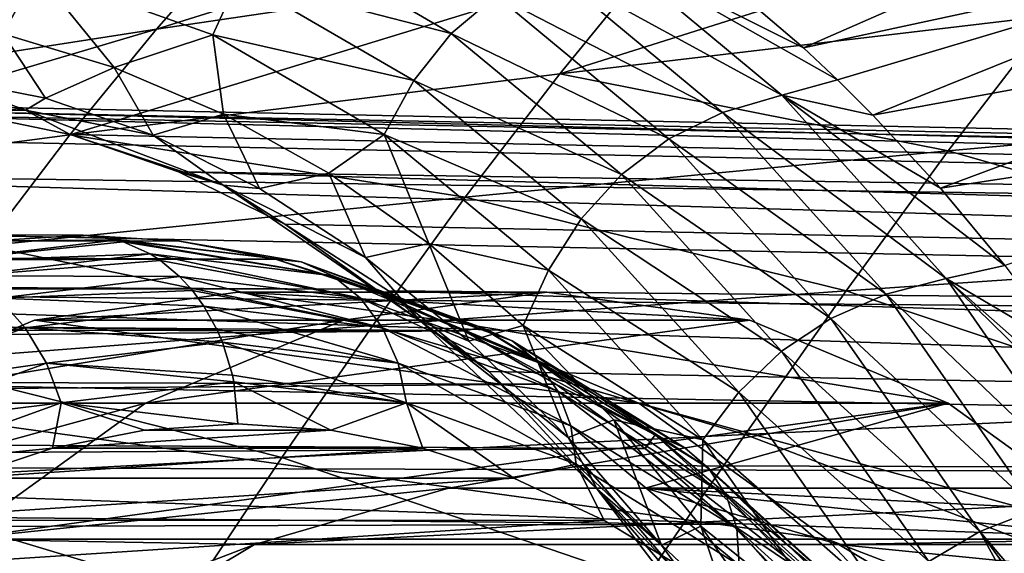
# Model space of a CAD drawing. Header units: metres. Extents: x -62 to 150, y -92 to 92.
# Tile 603 of 656: x 18.91 to 24.13, y 70.62 to 73.44. Entities that reach past the tile are written whole.
import ezdxf

# ---------------------------------------------------------------- set-up
doc = ezdxf.new("R2010")
doc.units = ezdxf.units.M
doc.layers.add('solid_500615', color=7, linetype='CONTINUOUS')

msp = doc.modelspace()

# ---------------------------------------------------------------- linework, layer by layer
at = {"layer": 'solid_500615'}
for points in [[(19.63825, 73.394501, 24.150106), (22.80974, 74.38752, 25.435486), (20.107666, 73.927795, 23.478758)], [(19.63825, 73.394501, 24.150106), (22.288401, 73.785919, 26.181173), (22.80974, 74.38752, 25.435486)], [(25.3234, 74.283371, 10.221426), (23.067585, 73.294952, 7.672873), (22.689028, 73.619415, 8.213508)], [(25.3234, 74.283371, 10.221426), (25.759979, 73.876526, 9.6042), (23.067585, 73.294952, 7.672873)], [(21.776602, 73.157524, 26.913351), (24.948563, 74.158318, 28.210443), (22.288401, 73.785919, 26.181173)], [(21.776602, 73.157524, 26.913351), (24.386768, 73.465675, 29.014387), (24.948563, 74.158318, 28.210443)], [(16.99988, 72.983971, 22.11837), (20.107666, 73.927795, 23.478758), (17.414984, 73.44577, 21.524927)], [(16.99988, 72.983971, 22.11837), (19.63825, 73.394501, 24.150106), (20.107666, 73.927795, 23.478758)], [(20.255556, 73.922272, 9.63603), (21.200569, 73.371529, 8.286356), (20.074196, 73.663033, 9.591405)], [(21.439228, 73.57196, 8.347051), (21.200569, 73.371529, 8.286356), (20.255556, 73.922272, 9.63603)], [(23.249136, 73.124741, 7.413591), (23.067585, 73.294952, 7.672873), (25.759979, 73.876526, 9.6042)], [(23.436438, 72.938683, 7.146097), (23.249136, 73.124741, 7.413591), (25.759979, 73.876526, 9.6042)], [(26.186371, 73.442284, 8.9981), (23.436438, 72.938683, 7.146097), (25.759979, 73.876526, 9.6042)], [(21.714716, 73.720428, 8.439348), (22.021957, 73.81987, 8.556739), (22.95295, 73.044151, 7.227129)], [(22.021957, 73.81987, 8.556739), (23.067585, 73.294952, 7.672873), (23.249136, 73.124741, 7.413591)], [(22.021957, 73.81987, 8.556739), (22.689028, 73.619415, 8.213508), (23.067585, 73.294952, 7.672873)], [(22.95295, 73.044151, 7.227129), (22.021957, 73.81987, 8.556739), (23.249136, 73.124741, 7.413591)], [(19.178909, 72.833427, 24.807003), (22.288401, 73.785919, 26.181173), (19.63825, 73.394501, 24.150106)], [(19.178909, 72.833427, 24.807003), (21.776602, 73.157524, 26.913351), (22.288401, 73.785919, 26.181173)], [(19.002649, 73.697472, 10.929745), (18.826881, 73.3685, 11.114053), (18.241308, 73.47007, 11.95034)], [(19.002649, 73.697472, 10.929745), (19.41456, 73.191559, 10.274761), (18.826881, 73.3685, 11.114053)], [(19.002649, 73.697472, 10.929745), (19.937891, 73.364662, 9.594058), (19.41456, 73.191559, 10.274761)], [(20.074196, 73.663033, 9.591405), (19.937891, 73.364662, 9.594058), (19.002649, 73.697472, 10.929745)], [(21.714716, 73.720428, 8.439348), (22.639324, 72.952087, 7.118838), (21.439228, 73.57196, 8.347051)], [(21.714716, 73.720428, 8.439348), (22.95295, 73.044151, 7.227129), (22.639324, 72.952087, 7.118838)], [(20.074196, 73.663033, 9.591405), (21.002291, 73.122627, 8.265917), (19.937891, 73.364662, 9.594058)], [(21.200569, 73.371529, 8.286356), (21.002291, 73.122627, 8.265917), (20.074196, 73.663033, 9.591405)], [(21.439228, 73.57196, 8.347051), (22.354664, 72.812546, 7.039642), (21.200569, 73.371529, 8.286356)], [(22.639324, 72.952087, 7.118838), (22.354664, 72.812546, 7.039642), (21.439228, 73.57196, 8.347051)], [(23.835495, 72.748688, 29.8001), (24.386768, 73.465675, 29.014387), (21.776602, 73.157524, 26.913351)], [(23.794731, 72.551414, 6.634399), (23.436438, 72.938683, 7.146097), (26.186371, 73.442284, 8.9981)], [(26.601957, 72.980278, 8.405193), (23.794731, 72.551414, 6.634399), (26.186371, 73.442284, 8.9981)], [(23.835495, 72.748688, 29.8001), (26.408554, 72.981346, 31.962626), (24.386768, 73.465675, 29.014387)], [(16.595428, 72.493279, 22.696468), (19.63825, 73.394501, 24.150106), (16.99988, 72.983971, 22.11837)], [(16.595428, 72.493279, 22.696468), (19.178909, 72.833427, 24.807003), (19.63825, 73.394501, 24.150106)], [(19.050865, 73.027603, 10.794172), (18.458633, 73.14502, 11.639968), (18.826881, 73.3685, 11.114053)], [(19.050865, 73.027603, 10.794172), (18.826881, 73.3685, 11.114053), (19.41456, 73.191559, 10.274761)], [(19.937891, 73.364662, 9.594058), (19.993492, 72.944252, 9.447961), (19.41456, 73.191559, 10.274761)], [(19.937891, 73.364662, 9.594058), (20.846409, 72.835205, 8.296549), (19.993492, 72.944252, 9.447961)], [(21.002291, 73.122627, 8.265917), (20.846409, 72.835205, 8.296549), (19.937891, 73.364662, 9.594058)], [(21.200569, 73.371529, 8.286356), (22.103676, 72.623726, 6.99657), (21.002291, 73.122627, 8.265917)], [(22.354664, 72.812546, 7.039642), (22.103676, 72.623726, 6.99657), (21.200569, 73.371529, 8.286356)], [(18.945499, 72.964371, 10.990266), (17.855639, 73.184227, 12.501132), (18.458633, 73.14502, 11.639968)], [(18.015894, 72.99662, 12.614868), (17.855639, 73.184227, 12.501132), (18.945499, 72.964371, 10.990266)], [(19.621979, 72.831825, 9.978538), (19.050865, 73.027603, 10.794172), (19.41456, 73.191559, 10.274761)], [(19.621979, 72.831825, 9.978538), (19.41456, 73.191559, 10.274761), (19.993492, 72.944252, 9.447961)], [(18.945499, 72.964371, 10.990266), (18.458633, 73.14502, 11.639968), (19.050865, 73.027603, 10.794172)], [(21.275652, 72.50338, 27.627552), (21.776602, 73.157524, 26.913351), (19.178909, 72.833427, 24.807003)], [(21.002291, 73.122627, 8.265917), (21.889975, 72.388977, 6.998171), (20.846409, 72.835205, 8.296549)], [(22.103676, 72.623726, 6.99657), (21.889975, 72.388977, 6.998171), (21.002291, 73.122627, 8.265917)], [(21.275652, 72.50338, 27.627552), (23.835495, 72.748688, 29.8001), (21.776602, 73.157524, 26.913351)], [(22.95295, 73.044151, 7.227129), (23.249136, 73.124741, 7.413591), (23.436438, 72.938683, 7.146097)], [(18.945499, 72.964371, 10.990266), (19.050865, 73.027603, 10.794172), (19.621979, 72.831825, 9.978538)], [(22.639324, 72.952087, 7.118838), (22.95295, 73.044151, 7.227129), (23.824457, 72.073257, 5.982539)], [(22.95295, 73.044151, 7.227129), (23.436438, 72.938683, 7.146097), (23.794731, 72.551414, 6.634399)], [(22.95295, 73.044151, 7.227129), (23.794731, 72.551414, 6.634399), (24.13625, 72.140945, 6.146662)], [(23.824457, 72.073257, 5.982539), (22.95295, 73.044151, 7.227129), (24.13625, 72.140945, 6.146662)], [(49.013432, 72.336098, 34.31963), (17.431015, 72.956551, 13.450163), (18.015894, 72.99662, 12.614868)], [(49.013432, 72.336098, 34.31963), (18.015894, 72.99662, 12.614868), (18.600775, 72.956551, 11.779572)], [(18.945499, 72.964371, 10.990266), (18.600775, 72.956551, 11.779572), (18.015894, 72.99662, 12.614868)], [(18.945499, 72.964371, 10.990266), (19.182047, 72.836609, 10.949429), (18.600775, 72.956551, 11.779572)], [(19.99288, 72.567139, 9.494453), (18.945499, 72.964371, 10.990266), (19.621979, 72.831825, 9.978538)], [(19.99288, 72.567139, 9.494453), (19.182047, 72.836609, 10.949429), (18.945499, 72.964371, 10.990266)], [(24.13625, 72.140945, 6.146662), (23.794731, 72.551414, 6.634399), (26.601957, 72.980278, 8.405193)], [(23.835495, 72.748688, 29.8001), (25.819317, 72.181229, 32.802677), (26.408554, 72.981346, 31.962626)], [(47.906548, 72.184219, 35.900425), (16.849741, 72.836609, 14.280307), (17.431015, 72.956551, 13.450163)], [(49.013432, 72.336098, 34.31963), (47.906548, 72.184219, 35.900425), (17.431015, 72.956551, 13.450163)], [(50.120316, 72.184227, 32.738834), (18.600775, 72.956551, 11.779572), (19.182047, 72.836609, 10.949429)], [(50.120316, 72.184227, 32.738834), (49.013432, 72.336098, 34.31963), (18.600775, 72.956551, 11.779572)], [(20.185741, 72.549988, 9.1734), (19.621979, 72.831825, 9.978538), (19.993492, 72.944252, 9.447961)], [(20.185741, 72.549988, 9.1734), (19.993492, 72.944252, 9.447961), (20.552828, 72.631584, 8.649147)], [(20.846409, 72.835205, 8.296549), (20.552828, 72.631584, 8.649147), (19.993492, 72.944252, 9.447961)], [(22.639324, 72.952087, 7.118838), (23.505976, 71.99015, 5.881153), (22.354664, 72.812546, 7.039642)], [(22.639324, 72.952087, 7.118838), (23.824457, 72.073257, 5.982539), (23.505976, 71.99015, 5.881153)], [(47.906548, 72.184219, 35.900425), (16.275658, 72.63752, 15.100183), (16.849741, 72.836609, 14.280307)], [(18.730772, 72.245323, 25.446138), (19.178909, 72.833427, 24.807003), (16.595428, 72.493279, 22.696468)], [(18.730772, 72.245323, 25.446138), (21.275652, 72.50338, 27.627552), (19.178909, 72.833427, 24.807003)], [(50.120316, 72.184227, 32.738834), (19.182047, 72.836609, 10.949429), (19.75613, 72.63752, 10.129553)], [(19.99288, 72.567139, 9.494453), (19.75613, 72.63752, 10.129553), (19.182047, 72.836609, 10.949429)], [(19.99288, 72.567139, 9.494453), (19.621979, 72.831825, 9.978538), (20.185741, 72.549988, 9.1734)], [(20.846409, 72.835205, 8.296549), (21.081718, 72.258545, 7.893814), (20.552828, 72.631584, 8.649147)], [(20.846409, 72.835205, 8.296549), (21.716085, 72.116798, 7.054528), (21.081718, 72.258545, 7.893814)], [(21.889975, 72.388977, 6.998171), (21.716085, 72.116798, 7.054528), (20.846409, 72.835205, 8.296549)], [(22.354664, 72.812546, 7.039642), (23.213711, 71.861725, 5.812815), (22.103676, 72.623726, 6.99657)], [(23.505976, 71.99015, 5.881153), (23.213711, 71.861725, 5.812815), (22.354664, 72.812546, 7.039642)], [(21.275652, 72.50338, 27.627552), (23.294634, 72.0075, 30.571249), (23.835495, 72.748688, 29.8001)], [(23.835495, 72.748688, 29.8001), (23.294634, 72.0075, 30.571249), (25.819317, 72.181229, 32.802677)], [(46.82692, 71.732315, 37.442291), (15.712305, 72.360519, 15.904734), (16.275658, 72.63752, 15.100183)], [(47.906548, 72.184219, 35.900425), (46.82692, 71.732315, 37.442291), (16.275658, 72.63752, 15.100183)], [(51.199947, 71.732338, 31.196962), (19.75613, 72.63752, 10.129553), (20.319483, 72.360519, 9.325002)], [(19.99288, 72.567139, 9.494453), (20.319483, 72.360519, 9.325002), (19.75613, 72.63752, 10.129553)], [(51.199947, 71.732338, 31.196962), (50.120316, 72.184227, 32.738834), (19.75613, 72.63752, 10.129553)], [(20.746655, 72.183701, 8.372334), (20.185741, 72.549988, 9.1734), (20.552828, 72.631584, 8.649147)], [(20.746655, 72.183701, 8.372334), (20.552828, 72.631584, 8.649147), (21.081718, 72.258545, 7.893814)], [(22.103676, 72.623726, 6.99657), (22.952049, 71.687492, 5.784989), (21.889975, 72.388977, 6.998171)], [(23.213711, 71.861725, 5.812815), (22.952049, 71.687492, 5.784989), (22.103676, 72.623726, 6.99657)], [(19.99288, 72.567139, 9.494453), (20.185741, 72.549988, 9.1734), (20.746655, 72.183701, 8.372334)], [(21.038584, 71.847557, 8.126258), (19.99288, 72.567139, 9.494453), (20.746655, 72.183701, 8.372334)], [(21.038584, 71.847557, 8.126258), (20.319483, 72.360519, 9.325002), (19.99288, 72.567139, 9.494453)], [(18.730772, 72.245323, 25.446138), (20.785654, 71.824211, 28.326195), (21.275652, 72.50338, 27.627552)], [(21.275652, 72.50338, 27.627552), (20.785654, 71.824211, 28.326195), (23.294634, 72.0075, 30.571249)], [(21.889975, 72.388977, 6.998171), (22.724699, 71.470581, 5.806086), (21.716085, 72.116798, 7.054528)], [(22.952049, 71.687492, 5.784989), (22.724699, 71.470581, 5.806086), (21.889975, 72.388977, 6.998171)], [(46.82692, 71.732315, 37.442291), (15.163156, 72.007309, 16.689001), (15.712305, 72.360519, 15.904734)], [(51.199947, 71.732338, 31.196962), (20.319483, 72.360519, 9.325002), (20.868633, 72.007309, 8.540733)], [(21.038584, 71.847557, 8.126258), (20.868633, 72.007309, 8.540733), (20.319483, 72.360519, 9.325002)], [(-9.454259, 72.316528, -5.912132), (19.250736, 72.302025, 13.479513), (-8.951138, 72.329948, -6.267614)], [(-9.454259, 72.316528, -5.912132), (18.740442, 72.27005, 14.208233), (19.250736, 72.302025, 13.479513)], [(-8.951138, 72.329948, -6.267614), (19.250736, 72.302025, 13.479513), (19.761395, 72.269989, 12.750254)], [(-8.473988, 72.317375, -6.608286), (-8.951138, 72.329948, -6.267614), (19.761395, 72.269989, 12.750254)], [(-7.998406, 72.280228, -6.948062), (-8.473988, 72.317375, -6.608286), (19.761395, 72.269989, 12.750254)], [(-7.998406, 72.280228, -6.948062), (19.761395, 72.269989, 12.750254), (20.269806, 72.174393, 12.024127)], [(-7.500767, 72.214172, -7.310761), (-7.998406, 72.280228, -6.948062), (20.269806, 72.174393, 12.024127)], [(19.431454, 72.277191, 13.606055), (19.250736, 72.302025, 13.479513), (18.740442, 72.27005, 14.208233)], [(20.405933, 72.160248, 12.214353), (19.761395, 72.269989, 12.750254), (19.250736, 72.302025, 13.479513)], [(20.405933, 72.160248, 12.214353), (19.250736, 72.302025, 13.479513), (19.431454, 72.277191, 13.606055)], [(18.730772, 72.245323, 25.446138), (18.294165, 71.631264, 26.068718), (20.785654, 71.824211, 28.326195)], [(18.45689, 72.160255, 14.997875), (19.431454, 72.277191, 13.606055), (18.740442, 72.27005, 14.208233)], [(18.45689, 72.160255, 14.997875), (19.462614, 72.267769, 13.627875), (19.431454, 72.277191, 13.606055)], [(18.45689, 72.160255, 14.997875), (19.604824, 72.203369, 13.727453), (19.462614, 72.267769, 13.627875)], [(19.431454, 72.277191, 13.606055), (19.462614, 72.267769, 13.627875), (20.573526, 72.08712, 12.344006)], [(20.405933, 72.160248, 12.214353), (19.431454, 72.277191, 13.606055), (20.573526, 72.08712, 12.344006)], [(19.462614, 72.267769, 13.627875), (19.604824, 72.203369, 13.727453), (20.573526, 72.08712, 12.344006)], [(20.405933, 72.160248, 12.214353), (20.269806, 72.174393, 12.024127), (19.761395, 72.269989, 12.750254)], [(21.295008, 71.74115, 7.589205), (20.746655, 72.183701, 8.372334), (21.081718, 72.258545, 7.893814)], [(21.295008, 71.74115, 7.589205), (21.081718, 72.258545, 7.893814), (21.58197, 71.82431, 7.17938)], [(21.716085, 72.116798, 7.054528), (21.58197, 71.82431, 7.17938), (21.081718, 72.258545, 7.893814)], [(-7.034526, 72.12722, -7.649109), (-7.500767, 72.214172, -7.310761), (20.269806, 72.174393, 12.024127)], [(18.45689, 72.160255, 14.997875), (18.636042, 72.087128, 15.111017), (19.604824, 72.203369, 13.727453)], [(18.636042, 72.087128, 15.111017), (19.660025, 72.16777, 13.766106), (19.604824, 72.203369, 13.727453)], [(19.604824, 72.203369, 13.727453), (19.660025, 72.16777, 13.766106), (20.719748, 71.969124, 12.466242)], [(20.573526, 72.08712, 12.344006), (19.604824, 72.203369, 13.727453), (20.719748, 71.969124, 12.466242)], [(21.038584, 71.847557, 8.126258), (20.746655, 72.183701, 8.372334), (21.295008, 71.74115, 7.589205)], [(25.819317, 72.181229, 32.802677), (23.294634, 72.0075, 30.571249), (25.23398, 71.361755, 33.627037)], [(-7.034526, 72.12722, -7.649109), (20.269806, 72.174393, 12.024127), (20.773424, 72.015991, 11.30481)], [(-6.59225, 72.021461, -7.971988), (-7.034526, 72.12722, -7.649109), (20.773424, 72.015991, 11.30481)], [(18.636042, 72.087128, 15.111017), (19.760372, 72.084267, 13.83637), (19.660025, 72.16777, 13.766106)], [(19.660025, 72.16777, 13.766106), (19.760372, 72.084267, 13.83637), (20.719748, 71.969124, 12.466242)], [(21.362247, 71.813866, 10.848596), (20.773424, 72.015991, 11.30481), (20.269806, 72.174393, 12.024127)], [(21.362247, 71.813866, 10.848596), (20.269806, 72.174393, 12.024127), (20.405933, 72.160248, 12.214353)], [(20.405933, 72.160248, 12.214353), (20.573526, 72.08712, 12.344006), (21.524199, 71.742783, 10.986303)], [(21.362247, 71.813866, 10.848596), (20.405933, 72.160248, 12.214353), (21.524199, 71.742783, 10.986303)], [(23.824457, 72.073257, 5.982539), (24.13625, 72.140945, 6.146662), (24.47681, 71.687149, 5.660288)], [(18.636042, 72.087128, 15.111017), (18.800917, 71.969131, 15.206613), (19.760372, 72.084267, 13.83637)], [(18.800917, 71.969131, 15.206613), (19.829527, 72.008842, 13.884792), (19.760372, 72.084267, 13.83637)], [(19.760372, 72.084267, 13.83637), (19.829527, 72.008842, 13.884792), (20.83725, 71.812195, 12.57492)], [(20.719748, 71.969124, 12.466242), (19.760372, 72.084267, 13.83637), (20.83725, 71.812195, 12.57492)], [(20.573526, 72.08712, 12.344006), (20.719748, 71.969124, 12.466242), (21.66132, 71.62809, 11.121535)], [(21.524199, 71.742783, 10.986303), (20.573526, 72.08712, 12.344006), (21.66132, 71.62809, 11.121535)], [(21.716085, 72.116798, 7.054528), (22.534683, 71.217789, 5.885464), (21.58197, 71.82431, 7.17938)], [(22.724699, 71.470581, 5.806086), (22.534683, 71.217789, 5.885464), (21.716085, 72.116798, 7.054528)], [(23.505976, 71.99015, 5.881153), (23.824457, 72.073257, 5.982539), (24.623583, 70.922714, 4.841353)], [(23.824457, 72.073257, 5.982539), (24.798851, 71.212311, 5.200369), (24.94993, 70.972565, 4.984604)], [(23.824457, 72.073257, 5.982539), (24.47681, 71.687149, 5.660288), (24.798851, 71.212311, 5.200369)], [(24.623583, 70.922714, 4.841353), (23.824457, 72.073257, 5.982539), (24.94993, 70.972565, 4.984604)], [(-6.59225, 72.021461, -7.971988), (20.773424, 72.015991, 11.30481), (21.269836, 71.795464, 10.595814)], [(-5.957296, 71.826859, -8.445036), (-6.59225, 72.021461, -7.971988), (21.269836, 71.795464, 10.595814)], [(45.801132, 70.991524, 38.907269), (14.631594, 71.58007, 17.448151), (15.163156, 72.007309, 16.689001)], [(46.82692, 71.732315, 37.442291), (45.801132, 70.991524, 38.907269), (15.163156, 72.007309, 16.689001)], [(18.800917, 71.969131, 15.206613), (17.859377, 71.628151, 16.551271), (18.94323, 71.812202, 15.27986)], [(18.800917, 71.969131, 15.206613), (19.89028, 71.92585, 13.927332), (19.829527, 72.008842, 13.884792)], [(18.800917, 71.969131, 15.206613), (18.94323, 71.812202, 15.27986), (19.89028, 71.92585, 13.927332)], [(18.992416, 71.852097, 15.590464), (20.630722, 71.852097, 16.737617), (21.707529, 71.999863, 15.199777)], [(20.069223, 71.999863, 14.052624), (18.992416, 71.852097, 15.590464), (21.707529, 71.999863, 15.199777)], [(21.146032, 71.852097, 12.514784), (18.992416, 71.852097, 15.590464), (20.069223, 71.999863, 14.052624)], [(19.829527, 72.008842, 13.884792), (19.89028, 71.92585, 13.927332), (20.83725, 71.812195, 12.57492)], [(20.069223, 71.999863, 14.052624), (21.707529, 71.999863, 15.199777), (22.784336, 71.852097, 13.661937)], [(21.146032, 71.852097, 12.514784), (20.069223, 71.999863, 14.052624), (22.784336, 71.852097, 13.661937)], [(22.784336, 71.852097, 13.661937), (21.707529, 71.999863, 15.199777), (20.630722, 71.852097, 16.737617)], [(20.719748, 71.969124, 12.466242), (20.83725, 71.812195, 12.57492), (21.766722, 71.475555, 11.247498)], [(21.66132, 71.62809, 11.121535), (20.719748, 71.969124, 12.466242), (21.766722, 71.475555, 11.247498)], [(21.362247, 71.813866, 10.848596), (21.269836, 71.795464, 10.595814), (20.773424, 72.015991, 11.30481)], [(23.294634, 72.0075, 30.571249), (20.785654, 71.824211, 28.326195), (22.758999, 71.246078, 31.326515)], [(52.225739, 70.991562, 29.731979), (20.868633, 72.007309, 8.540733), (21.400196, 71.58007, 7.781585)], [(21.038584, 71.847557, 8.126258), (21.400196, 71.58007, 7.781585), (20.868633, 72.007309, 8.540733)], [(52.225739, 70.991562, 29.731979), (51.199947, 71.732338, 31.196962), (20.868633, 72.007309, 8.540733)], [(23.294634, 72.0075, 30.571249), (22.758999, 71.246078, 31.326515), (25.23398, 71.361755, 33.627037)], [(23.505976, 71.99015, 5.881153), (24.301722, 70.848518, 4.744761), (23.213711, 71.861725, 5.812815)], [(23.505976, 71.99015, 5.881153), (24.623583, 70.922714, 4.841353), (24.301722, 70.848518, 4.744761)], [(18.94323, 71.812202, 15.27986), (19.959581, 71.801788, 13.975858), (19.89028, 71.92585, 13.927332)], [(19.89028, 71.92585, 13.927332), (19.959581, 71.801788, 13.975858), (20.920134, 71.624207, 12.664578)], [(20.83725, 71.812195, 12.57492), (19.89028, 71.92585, 13.927332), (20.920134, 71.624207, 12.664578)], [(23.213711, 71.861725, 5.812815), (24.003403, 70.731812, 4.685062), (22.952049, 71.687492, 5.784989)], [(24.301722, 70.848518, 4.744761), (24.003403, 70.731812, 4.685062), (23.213711, 71.861725, 5.812815)], [(-5.342284, 71.586876, -8.912607), (-5.957296, 71.826859, -8.445036), (21.269836, 71.795464, 10.595814)], [(17.859377, 71.628151, 16.551271), (18.01379, 71.475609, 16.607237), (18.94323, 71.812202, 15.27986)], [(17.942133, 71.412453, 17.090425), (19.580437, 71.412453, 18.237577), (20.630722, 71.852097, 16.737617)], [(18.992416, 71.852097, 15.590464), (17.942133, 71.412453, 17.090425), (20.630722, 71.852097, 16.737617)], [(22.196316, 71.412453, 11.014823), (17.942133, 71.412453, 17.090425), (18.992416, 71.852097, 15.590464)], [(18.94323, 71.812202, 15.27986), (18.01379, 71.475609, 16.607237), (19.05583, 71.624222, 15.327076)], [(20.785654, 71.824211, 28.326195), (18.294165, 71.631264, 26.068718), (20.302507, 71.123642, 29.008551)], [(18.94323, 71.812202, 15.27986), (19.98802, 71.736099, 13.995771), (19.959581, 71.801788, 13.975858)], [(18.94323, 71.812202, 15.27986), (19.05583, 71.624222, 15.327076), (19.98802, 71.736099, 13.995771)], [(22.196316, 71.412453, 11.014823), (18.992416, 71.852097, 15.590464), (21.146032, 71.852097, 12.514784)], [(22.784336, 71.852097, 13.661937), (20.630722, 71.852097, 16.737617), (19.580437, 71.412453, 18.237577)], [(23.83462, 71.412453, 12.161976), (22.784336, 71.852097, 13.661937), (19.580437, 71.412453, 18.237577)], [(20.785654, 71.824211, 28.326195), (20.302507, 71.123642, 29.008551), (22.758999, 71.246078, 31.326515)], [(20.83725, 71.812195, 12.57492), (20.920134, 71.624207, 12.664578), (21.835106, 71.292831, 11.357862)], [(21.766722, 71.475555, 11.247498), (20.83725, 71.812195, 12.57492), (21.835106, 71.292831, 11.357862)], [(21.038584, 71.847557, 8.126258), (21.295008, 71.74115, 7.589205), (21.821087, 71.230537, 6.837885)], [(21.974094, 70.956955, 6.790212), (21.038584, 71.847557, 8.126258), (21.821087, 71.230537, 6.837885)], [(21.974094, 70.956955, 6.790212), (21.400196, 71.58007, 7.781585), (21.038584, 71.847557, 8.126258)], [(21.146032, 71.852097, 12.514784), (22.784336, 71.852097, 13.661937), (23.83462, 71.412453, 12.161976)], [(22.196316, 71.412453, 11.014823), (21.146032, 71.852097, 12.514784), (23.83462, 71.412453, 12.161976)], [(22.282412, 71.243958, 9.534466), (21.269836, 71.795464, 10.595814), (21.362247, 71.813866, 10.848596)], [(21.821087, 71.230537, 6.837885), (21.295008, 71.74115, 7.589205), (21.58197, 71.82431, 7.17938)], [(21.362247, 71.813866, 10.848596), (21.524199, 71.742783, 10.986303), (22.438917, 71.176247, 9.679952)], [(22.282412, 71.243958, 9.534466), (21.362247, 71.813866, 10.848596), (22.438917, 71.176247, 9.679952)], [(21.821087, 71.230537, 6.837885), (21.58197, 71.82431, 7.17938), (22.062626, 71.324707, 6.492933)], [(22.534683, 71.217789, 5.885464), (22.062626, 71.324707, 6.492933), (21.58197, 71.82431, 7.17938)], [(-5.342284, 71.586876, -8.912607), (21.269836, 71.795464, 10.595814), (21.756105, 71.513733, 9.9013)], [(19.959581, 71.801788, 13.975858), (19.98802, 71.736099, 13.995771), (20.920134, 71.624207, 12.664578)], [(22.282412, 71.243958, 9.534466), (21.756105, 71.513733, 9.9013), (21.269836, 71.795464, 10.595814)], [(19.05583, 71.624222, 15.327076), (20.041334, 71.560715, 14.033102), (19.98802, 71.736099, 13.995771)], [(19.98802, 71.736099, 13.995771), (20.041334, 71.560715, 14.033102), (20.96423, 71.414619, 12.730714)], [(20.920134, 71.624207, 12.664578), (19.98802, 71.736099, 13.995771), (20.96423, 71.414619, 12.730714)], [(21.524199, 71.742783, 10.986303), (21.66132, 71.62809, 11.121535), (22.567249, 71.066994, 9.827733)], [(22.438917, 71.176247, 9.679952), (21.524199, 71.742783, 10.986303), (22.567249, 71.066994, 9.827733)], [(22.952049, 71.687492, 5.784989), (23.732758, 70.573555, 4.670068), (22.724699, 71.470581, 5.806086)], [(24.003403, 70.731812, 4.685062), (23.732758, 70.573555, 4.670068), (22.952049, 71.687492, 5.784989)], [(18.294165, 71.631264, 26.068718), (17.866354, 70.994308, 26.674311), (20.302507, 71.123642, 29.008551)], [(18.01379, 71.475609, 16.607237), (18.140884, 71.292892, 16.633753), (19.05583, 71.624222, 15.327076)], [(19.05583, 71.624222, 15.327076), (18.140884, 71.292892, 16.633753), (19.13306, 71.414635, 15.345892)], [(19.05583, 71.624222, 15.327076), (20.048683, 71.524529, 14.038247), (20.041334, 71.560715, 14.033102)], [(19.05583, 71.624222, 15.327076), (19.13306, 71.414635, 15.345892), (20.048683, 71.524529, 14.038247)], [(20.920134, 71.624207, 12.664578), (20.96423, 71.414619, 12.730714), (21.863039, 71.089111, 11.447082)], [(21.835106, 71.292831, 11.357862), (20.920134, 71.624207, 12.664578), (21.863039, 71.089111, 11.447082)], [(21.66132, 71.62809, 11.121535), (21.766722, 71.475555, 11.247498), (22.660963, 70.9217, 9.970387)], [(22.567249, 71.066994, 9.827733), (21.66132, 71.62809, 11.121535), (22.660963, 70.9217, 9.970387)], [(-4.759093, 71.308769, -9.362107), (-5.342284, 71.586876, -8.912607), (21.756105, 71.513733, 9.9013)], [(45.801132, 70.991524, 38.907269), (14.120897, 71.081436, 18.1775), (14.631594, 71.58007, 17.448151)], [(20.041334, 71.560715, 14.033102), (20.048683, 71.524529, 14.038247), (20.96423, 71.414619, 12.730714)], [(52.225739, 70.991562, 29.731979), (21.400196, 71.58007, 7.781585), (21.910892, 71.081436, 7.052234)], [(21.974094, 70.956955, 6.790212), (21.910892, 71.081436, 7.052234), (21.400196, 71.58007, 7.781585)], [(-4.759093, 71.308769, -9.362107), (21.756105, 71.513733, 9.9013), (22.229239, 71.171951, 9.225505)], [(19.13306, 71.414635, 15.345892), (20.069221, 71.302025, 14.052628), (20.048683, 71.524529, 14.038247)], [(20.048683, 71.524529, 14.038247), (20.069221, 71.302025, 14.052628), (20.563354, 71.269066, 13.346931)], [(20.96423, 71.414619, 12.730714), (20.048683, 71.524529, 14.038247), (20.563354, 71.269066, 13.346931)], [(22.282412, 71.243958, 9.534466), (22.229239, 71.171951, 9.225505), (21.756105, 71.513733, 9.9013)], [(21.766722, 71.475555, 11.247498), (21.835106, 71.292831, 11.357862), (22.715349, 70.747643, 10.100743)], [(22.660963, 70.9217, 9.970387), (21.766722, 71.475555, 11.247498), (22.715349, 70.747643, 10.100743)], [(22.724699, 71.470581, 5.806086), (23.493608, 70.376617, 4.708011), (22.534683, 71.217789, 5.885464)], [(23.732758, 70.573555, 4.670068), (23.493608, 70.376617, 4.708011), (22.724699, 71.470581, 5.806086)], [(16.944242, 70.691765, 18.515562), (18.582546, 70.691765, 19.662714), (19.580437, 71.412453, 18.237577)], [(17.942133, 71.412453, 17.090425), (16.944242, 70.691765, 18.515562), (19.580437, 71.412453, 18.237577)], [(23.194206, 70.691765, 9.589685), (16.944242, 70.691765, 18.515562), (17.942133, 71.412453, 17.090425)], [(23.194206, 70.691765, 9.589685), (17.942133, 71.412453, 17.090425), (22.196316, 71.412453, 11.014823)], [(18.140884, 71.292892, 16.633753), (18.234278, 71.089165, 16.629488), (19.13306, 71.414635, 15.345892)], [(19.13306, 71.414635, 15.345892), (18.234278, 71.089165, 16.629488), (19.088533, 71.173668, 15.453197)], [(23.83462, 71.412453, 12.161976), (18.582546, 70.691765, 19.662714), (21.186665, 70.962448, 15.943648)], [(23.83462, 71.412453, 12.161976), (19.580437, 71.412453, 18.237577), (18.582546, 70.691765, 19.662714)], [(19.13306, 71.414635, 15.345892), (19.088533, 71.173668, 15.453197), (19.575825, 71.269333, 14.757271)], [(19.13306, 71.414635, 15.345892), (19.575825, 71.269333, 14.757271), (20.069221, 71.302025, 14.052628)], [(20.96423, 71.414619, 12.730714), (20.563354, 71.269066, 13.346931), (21.051085, 71.173225, 12.650381)], [(20.96423, 71.414619, 12.730714), (21.051085, 71.173225, 12.650381), (21.532887, 71.014297, 11.962296)], [(21.863039, 71.089111, 11.447082), (20.96423, 71.414619, 12.730714), (21.532887, 71.014297, 11.962296)], [(23.83462, 71.412453, 12.161976), (21.186665, 70.962448, 15.943648), (22.228394, 70.962448, 14.455905)], [(22.196316, 71.412453, 11.014823), (23.83462, 71.412453, 12.161976), (24.832512, 70.691765, 10.736838)], [(23.194206, 70.691765, 9.589685), (22.196316, 71.412453, 11.014823), (24.832512, 70.691765, 10.736838)], [(24.832512, 70.691765, 10.736838), (23.83462, 71.412453, 12.161976), (22.228394, 70.962448, 14.455905)], [(25.23398, 71.361755, 33.627037), (22.758999, 71.246078, 31.326515), (24.645315, 70.527405, 34.432808)], [(-4.230787, 71.010399, -9.774107), (-4.759093, 71.308769, -9.362107), (22.229239, 71.171951, 9.225505)], [(19.575825, 71.269333, 14.757271), (20.563354, 71.269066, 13.346931), (20.069221, 71.302025, 14.052628)], [(22.315186, 70.660057, 6.132241), (21.821087, 71.230537, 6.837885), (22.062626, 71.324707, 6.492933)], [(21.835106, 71.292831, 11.357862), (21.863039, 71.089111, 11.447082), (22.727674, 70.553589, 10.212255)], [(22.715349, 70.747643, 10.100743), (21.835106, 71.292831, 11.357862), (22.727674, 70.553589, 10.212255)], [(22.315186, 70.660057, 6.132241), (22.062626, 71.324707, 6.492933), (22.523684, 70.759735, 5.834472)], [(22.534683, 71.217789, 5.885464), (22.523684, 70.759735, 5.834472), (22.062626, 71.324707, 6.492933)], [(19.575825, 71.269333, 14.757271), (19.088533, 71.173668, 15.453197), (20.563354, 71.269066, 13.346931)], [(19.088533, 71.173668, 15.453197), (21.051085, 71.173225, 12.650381), (20.563354, 71.269066, 13.346931)], [(22.758999, 71.246078, 31.326515), (20.302507, 71.123642, 29.008551), (22.222691, 70.468613, 32.063721)], [(22.758999, 71.246078, 31.326515), (22.222691, 70.468613, 32.063721), (24.645315, 70.527405, 34.432808)], [(23.149416, 70.459747, 8.296254), (22.229239, 71.171951, 9.225505), (22.282412, 71.243958, 9.534466)], [(22.282412, 71.243958, 9.534466), (22.438917, 71.176247, 9.679952), (23.300781, 70.396683, 8.44908)], [(23.149416, 70.459747, 8.296254), (22.282412, 71.243958, 9.534466), (23.300781, 70.396683, 8.44908)], [(21.974094, 70.956955, 6.790212), (21.821087, 71.230537, 6.837885), (22.315186, 70.660057, 6.132241)], [(22.534683, 71.217789, 5.885464), (23.289467, 70.145744, 4.807549), (22.523684, 70.759735, 5.834472)], [(23.493608, 70.376617, 4.708011), (23.289467, 70.145744, 4.807549), (22.534683, 71.217789, 5.885464)], [(-4.230787, 71.010399, -9.774107), (22.229239, 71.171951, 9.225505), (22.686989, 70.771851, 8.571698)], [(18.234278, 71.089165, 16.629488), (18.60685, 71.014824, 16.141109), (19.088533, 71.173668, 15.453197)], [(19.088533, 71.173668, 15.453197), (18.60685, 71.014824, 16.141109), (21.051085, 71.173225, 12.650381)], [(18.60685, 71.014824, 16.141109), (21.532887, 71.014297, 11.962296), (21.051085, 71.173225, 12.650381)], [(23.149416, 70.459747, 8.296254), (22.686989, 70.771851, 8.571698), (22.229239, 71.171951, 9.225505)], [(22.438917, 71.176247, 9.679952), (22.567249, 71.066994, 9.827733), (23.420822, 70.294922, 8.608706)], [(23.300781, 70.396683, 8.44908), (22.438917, 71.176247, 9.679952), (23.420822, 70.294922, 8.608706)], [(44.854443, 69.980087, 40.259281), (13.634214, 70.514481, 18.872555), (14.120897, 71.081436, 18.1775)], [(45.801132, 70.991524, 38.907269), (44.854443, 69.980087, 40.259281), (14.120897, 71.081436, 18.1775)], [(20.302507, 71.123642, 29.008551), (17.866354, 70.994308, 26.674311), (19.822136, 70.405289, 29.673212)], [(20.302507, 71.123642, 29.008551), (19.822136, 70.405289, 29.673212), (22.222691, 70.468613, 32.063721)], [(21.863039, 71.089111, 11.447082), (21.532887, 71.014297, 11.962296), (22.010881, 70.791382, 11.27965)], [(21.863039, 71.089111, 11.447082), (22.010881, 70.791382, 11.27965), (22.477972, 70.507523, 10.612576)], [(22.727674, 70.553589, 10.212255), (21.863039, 71.089111, 11.447082), (22.477972, 70.507523, 10.612576)], [(52.225739, 70.991562, 29.731979), (21.910892, 71.081436, 7.052234), (22.397575, 70.514481, 6.35718)], [(21.974094, 70.956955, 6.790212), (22.397575, 70.514481, 6.35718), (21.910892, 71.081436, 7.052234)], [(22.567249, 71.066994, 9.827733), (22.660963, 70.9217, 9.970387), (23.503508, 70.159592, 8.76711)], [(23.420822, 70.294922, 8.608706), (22.567249, 71.066994, 9.827733), (23.503508, 70.159592, 8.76711)], [(-3.744245, 70.693863, -10.155848), (-4.230787, 71.010399, -9.774107), (22.686989, 70.771851, 8.571698)], [(17.866354, 70.994308, 26.674311), (17.445219, 70.337334, 27.262104), (19.822136, 70.405289, 29.673212)], [(18.60685, 71.014824, 16.141109), (18.128571, 70.79187, 16.824165), (21.532887, 71.014297, 11.962296)], [(18.128571, 70.79187, 16.824165), (22.010881, 70.791382, 11.27965), (21.532887, 71.014297, 11.962296)], [(53.172432, 69.980133, 28.379959), (52.225739, 70.991562, 29.731979), (22.397575, 70.514481, 6.35718)], [(18.582546, 70.691765, 19.662714), (20.158993, 70.663506, 17.411314), (21.186665, 70.962448, 15.943648)], [(21.186665, 70.962448, 15.943648), (20.158993, 70.663506, 17.411314), (26.108999, 70.962433, 19.390638)], [(20.158993, 70.663506, 17.411314), (25.081167, 70.663406, 20.858532), (26.108999, 70.962433, 19.390638)], [(21.186665, 70.962448, 15.943648), (26.108999, 70.962433, 19.390638), (27.151041, 70.962433, 17.902447)], [(22.228394, 70.962448, 14.455905), (21.186665, 70.962448, 15.943648), (27.151041, 70.962433, 17.902447)], [(21.974094, 70.956955, 6.790212), (22.315186, 70.660057, 6.132241), (22.770493, 70.033928, 5.481993)], [(22.827383, 69.843307, 5.571589), (21.974094, 70.956955, 6.790212), (22.770493, 70.033928, 5.481993)], [(22.827383, 69.843307, 5.571589), (22.397575, 70.514481, 6.35718), (21.974094, 70.956955, 6.790212)], [(22.228394, 70.962448, 14.455905), (27.151041, 70.962433, 17.902447), (28.178871, 70.663406, 16.434553)], [(23.256063, 70.663506, 12.988238), (22.228394, 70.962448, 14.455905), (28.178871, 70.663406, 16.434553)], [(24.832512, 70.691765, 10.736838), (22.228394, 70.962448, 14.455905), (23.256063, 70.663506, 12.988238)], [(22.660963, 70.9217, 9.970387), (22.715349, 70.747643, 10.100743), (23.544682, 69.997475, 8.916335)], [(23.503508, 70.159592, 8.76711), (22.660963, 70.9217, 9.970387), (23.544682, 69.997475, 8.916335)], [(24.301722, 70.848518, 4.744761), (25.014711, 69.54409, 3.7232), (24.003403, 70.731812, 4.685062)], [(-3.744245, 70.693863, -10.155848), (22.686989, 70.771851, 8.571698), (23.127153, 70.315994, 7.942995)], [(18.128571, 70.79187, 16.824165), (17.661079, 70.507919, 17.491812), (22.010881, 70.791382, 11.27965)], [(17.661079, 70.507919, 17.491812), (22.477972, 70.507523, 10.612576), (22.010881, 70.791382, 11.27965)], [(23.149416, 70.459747, 8.296254), (23.127153, 70.315994, 7.942995), (22.686989, 70.771851, 8.571698)], [(22.770493, 70.033928, 5.481993), (22.315186, 70.660057, 6.132241), (22.523684, 70.759735, 5.834472)], [(22.770493, 70.033928, 5.481993), (22.523684, 70.759735, 5.834472), (22.965147, 70.129395, 5.203997)], [(23.289467, 70.145744, 4.807549), (22.965147, 70.129395, 5.203997), (22.523684, 70.759735, 5.834472)], [(22.715349, 70.747643, 10.100743), (22.727674, 70.553589, 10.212255), (23.542274, 69.816734, 9.048883)], [(23.544682, 69.997475, 8.916335), (22.715349, 70.747643, 10.100743), (23.542274, 69.816734, 9.048883)], [(24.003403, 70.731812, 4.685062), (24.709377, 69.442398, 3.666773), (23.732758, 70.573555, 4.670068)], [(24.003403, 70.731812, 4.685062), (24.893976, 69.509804, 3.696584), (24.709377, 69.442398, 3.666773)], [(24.003403, 70.731812, 4.685062), (25.014711, 69.54409, 3.7232), (24.893976, 69.509804, 3.696584)], [(-3.278977, 70.351639, -10.520308), (-3.744245, 70.693863, -10.155848), (23.127153, 70.315994, 7.942995)], [(24.115129, 69.707794, 8.274472), (16.023319, 69.707794, 19.830776), (16.944242, 70.691765, 18.515562)], [(24.115129, 69.707794, 8.274472), (16.944242, 70.691765, 18.515562), (23.194206, 70.691765, 9.589685)], [(18.582546, 70.691765, 19.662714), (17.661623, 69.707794, 20.977928), (20.158993, 70.663506, 17.411314)], [(17.661623, 69.707794, 20.977928), (19.17341, 70.073662, 18.818874), (20.158993, 70.663506, 17.411314)], [(20.158993, 70.663506, 17.411314), (19.17341, 70.073662, 18.818874), (25.081167, 70.663406, 20.858532)], [(19.17341, 70.073662, 18.818874), (24.095587, 70.073509, 22.266088), (25.081167, 70.663406, 20.858532)], [(23.194206, 70.691765, 9.589685), (24.832512, 70.691765, 10.736838), (25.753433, 69.707794, 9.421625)], [(24.115129, 69.707794, 8.274472), (23.194206, 70.691765, 9.589685), (25.753433, 69.707794, 9.421625)], [(24.832512, 70.691765, 10.736838), (23.256063, 70.663506, 12.988238), (24.241648, 70.073662, 11.58068)], [(23.256063, 70.663506, 12.988238), (28.178871, 70.663406, 16.434553), (29.164454, 70.073509, 15.026997)], [(24.241648, 70.073662, 11.58068), (23.256063, 70.663506, 12.988238), (29.164454, 70.073509, 15.026997)], [(25.081167, 70.663406, 20.858532), (24.095587, 70.073509, 22.266088), (25.464279, 69.901299, 21.066326)]]:
    msp.add_3dface(points, dxfattribs=at)

doc.saveas('drawing.dxf')
